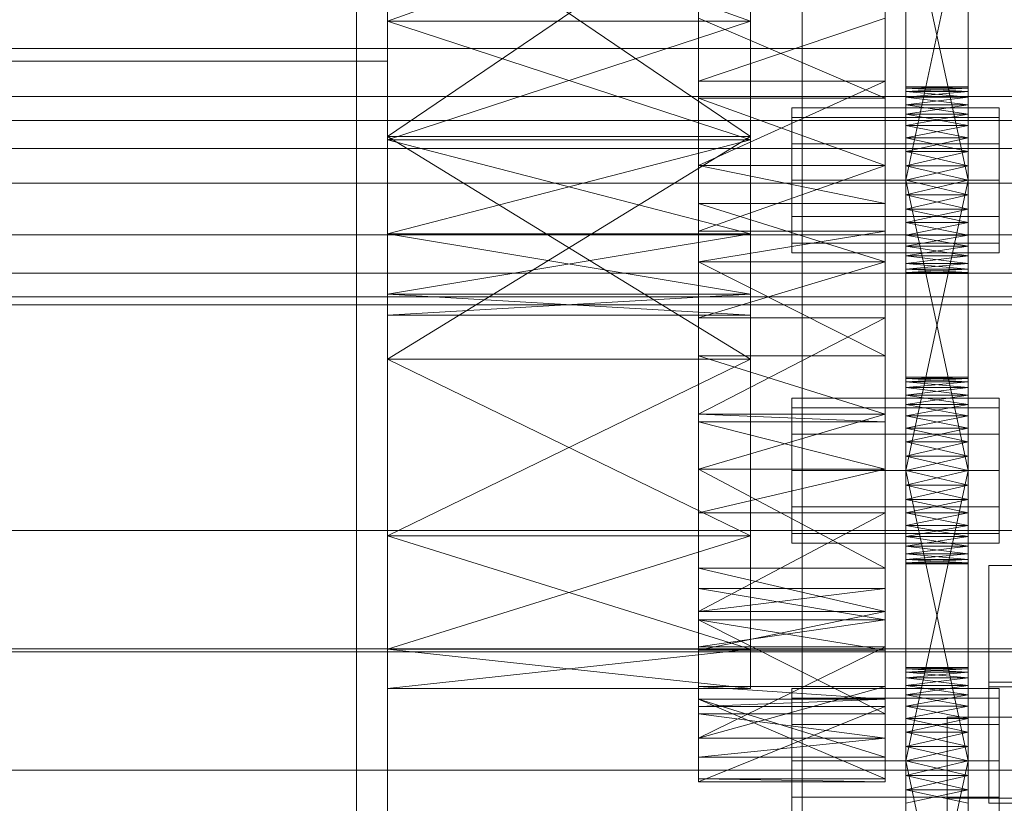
# Model space of a CAD drawing. Header units: millimetres. Extents: x -2233 to 61924, y -68080 to 6847.
# Tile 369 of 656: x 1364 to 1460, y -33322 to -33246. Entities that reach past the tile are written whole.
import ezdxf

# ---------------------------------------------------------------- set-up
doc = ezdxf.new("R2010")
doc.units = ezdxf.units.MM
doc.layers.add('frontal_C03', color=7, linetype='Continuous', lineweight=0)
doc.layers.add('frontal_secador', color=7, linetype='Continuous', lineweight=0)

msp = doc.modelspace()

# ---------------------------------------------------------------- linework, layer by layer
at = {"layer": 'frontal_C03'}
for p, q in [((1440, -33465.833), (1440, -33118.927)), ((1440, -33127.91), (1440, -33474.816)), ((1530, -33253.434), (-1530, -33253.434)), ((1530, -33258.434), (-1530, -33258.434)), ((-1500, -33295.272), (1500, -33295.272)), ((1458, -33309.888), (1458, -33298.659)), ((1458, -33298.659), (1502, -33298.659)), ((1458, -33310.353), (1458, -33298.659)), ((1500, -33306.68), (-1500, -33306.68)), ((1500, -33306.965), (-1500, -33306.965)), ((1502, -33309.888), (1458, -33309.888)), ((1458, -33309.888), (1458, -33321.581)), ((1502, -33310.353), (1458, -33310.353)), ((1458, -33310.353), (1458, -33321.581)), ((1454, -33327.651), (1454, -33313.278)), ((1454, -33313.278), (1506, -33313.278)), ((1454, -33321.074), (1454, -33313.278)), ((-1500, -33318.373), (1500, -33318.373)), ((1506, -33321.074), (1454, -33321.074)), ((1454, -33321.074), (1454, -33335.447)), ((1458, -33321.581), (1502, -33321.581))]:
    msp.add_line(p, q, dxfattribs=at)
at = {"layer": 'frontal_secador'}
for p, q in [((1400, -33250), (1400, -33000)), ((1400, -36000), (1400, -33000)), ((1397, -35940), (1397, -33075)), ((1400, -36000), (1400, -33075)), ((1400, -34600), (1400, -33075)), ((1400, -35940), (1400, -33075)), ((1400, -34650), (1400, -33075)), ((1430, -33269.365), (1430, -33177.639)), ((1430, -33311.527), (1430, -33177.639)), ((1448, -33177.639), (1448, -33269.365)), ((1448, -33177.639), (1448, -33311.527)), ((1400, -33188.24), (1400, -33278.76)), ((1435, -33278.76), (1435, -33188.24)), ((1400, -33220.83), (1400, -33278.76)), ((1430, -33269.365), (1430, -33221.142)), ((1435, -33278.76), (1435, -33220.83)), ((1448, -33221.142), (1448, -33269.365)), ((1450, -33264.281), (1450, -33225.481)), ((1456, -33225.481), (1456, -33264.281)), ((1450, -33227.136), (1450, -33264.281)), ((1456, -33264.281), (1456, -33227.136)), ((1450, -33264.281), (1450, -33229.414)), ((1456, -33229.414), (1456, -33264.281)), ((1450, -33261.5), (1450, -33232.092)), ((1450, -33264.281), (1450, -33232.092)), ((1456, -33232.092), (1456, -33261.5)), ((1456, -33232.092), (1456, -33264.281)), ((1400, -33233.5), (1400, -33246.17)), ((1400, -33278.76), (1400, -33233.5)), ((1400, -33233.5), (1400, -33257.294)), ((1400, -33233.5), (1400, -33257.599)), ((1400, -33306.731), (1400, -33233.5)), ((1400, -33233.5), (1400, -33266.67)), ((1435, -33233.5), (1400, -33257.294)), ((1435, -33257.294), (1400, -33233.5)), ((1435, -33233.5), (1400, -33246.17)), ((1435, -33246.17), (1400, -33233.5)), ((1435, -33246.17), (1435, -33233.5)), ((1435, -33233.5), (1435, -33278.76)), ((1435, -33257.294), (1435, -33233.5)), ((1435, -33257.599), (1435, -33233.5)), ((1435, -33233.5), (1435, -33306.731)), ((1435, -33266.67), (1435, -33233.5)), ((1450, -33233.5), (1450, -33261.5)), ((1456, -33261.5), (1450, -33233.5)), ((1456, -33233.5), (1450, -33261.5)), ((1456, -33261.5), (1456, -33233.5)), ((1430, -33241.304), (1430, -33248.807)), ((1400, -33257.599), (1400, -33246.17)), ((1400, -33278.76), (1400, -33246.17)), ((1435, -33246.17), (1400, -33246.17)), ((1435, -33246.17), (1400, -33257.599)), ((1435, -33257.599), (1400, -33246.17)), ((1430, -33245.858), (1430, -33263.732)), ((1430, -33253.576), (1430, -33245.858)), ((1430, -33269.365), (1430, -33245.858)), ((1430, -33245.858), (1430, -33251.942)), ((1430, -33245.858), (1430, -33289.361)), ((1430, -33245.858), (1430, -33311.527)), ((1448, -33245.858), (1430, -33251.942)), ((1448, -33253.576), (1430, -33245.858)), ((1435, -33246.17), (1435, -33257.599)), ((1435, -33246.17), (1435, -33278.76)), ((1448, -33263.732), (1448, -33245.858)), ((1448, -33245.858), (1448, -33253.576)), ((1448, -33245.858), (1448, -33269.365)), ((1448, -33251.942), (1448, -33245.858)), ((1448, -33289.361), (1448, -33245.858)), ((1448, -33311.527), (1448, -33245.858)), ((1480, -33248.807), (1325, -33248.807)), ((1430, -33248.807), (1325, -33248.807)), ((1430, -33248.807), (1430, -33255.723)), ((-1400, -33250), (1400, -33250)), ((1250, -33250), (1400, -33250)), ((1400, -36000), (1400, -33250)), ((1430, -33266.411), (1430, -33251.942)), ((1430, -33251.942), (1430, -33260.075)), ((1430, -33269.365), (1430, -33251.942)), ((1448, -33251.942), (1430, -33251.942)), ((1448, -33251.942), (1430, -33260.075)), ((1448, -33251.942), (1448, -33266.411)), ((1448, -33260.075), (1448, -33251.942)), ((1448, -33251.942), (1448, -33269.365)), ((1450, -33252.611), (1450, -33252.5)), ((1456, -33252.611), (1450, -33252.5)), ((1456, -33252.5), (1450, -33252.5)), ((1456, -33252.5), (1450, -33252.611)), ((1450, -33252.611), (1450, -33253.481)), ((1450, -33252.94), (1450, -33252.611)), ((1450, -33252.611), (1450, -33255.136)), ((1456, -33252.94), (1450, -33252.611)), ((1456, -33252.611), (1450, -33252.611)), ((1456, -33252.611), (1450, -33252.94)), ((1456, -33252.611), (1456, -33252.5)), ((1456, -33253.481), (1456, -33252.611)), ((1456, -33252.611), (1456, -33252.94)), ((1456, -33255.136), (1456, -33252.611)), ((1430, -33253.576), (1430, -33263.732)), ((1430, -33260.075), (1430, -33253.576)), ((1448, -33260.075), (1430, -33253.576)), ((1448, -33253.576), (1430, -33253.576)), ((1448, -33263.732), (1448, -33253.576)), ((1448, -33253.576), (1448, -33260.075)), ((1450, -33253.481), (1450, -33252.94)), ((1456, -33253.481), (1450, -33252.94)), ((1456, -33252.94), (1450, -33252.94)), ((1456, -33252.94), (1450, -33253.481)), ((1450, -33253.481), (1450, -33255.136)), ((1450, -33254.219), (1450, -33253.481)), ((1450, -33257.414), (1450, -33253.481)), ((1450, -33292.281), (1450, -33253.481)), ((1456, -33254.219), (1450, -33253.481)), ((1456, -33253.481), (1450, -33253.481)), ((1456, -33253.481), (1450, -33254.219)), ((1456, -33252.94), (1456, -33253.481)), ((1456, -33255.136), (1456, -33253.481)), ((1456, -33253.481), (1456, -33254.219)), ((1456, -33253.481), (1456, -33257.414)), ((1456, -33253.481), (1456, -33292.281)), ((1439, -33255.438), (1439, -33254.5)), ((1459, -33254.5), (1439, -33254.5)), ((1450, -33255.136), (1450, -33254.219)), ((1456, -33255.136), (1450, -33254.219)), ((1456, -33254.219), (1450, -33254.219)), ((1456, -33254.219), (1450, -33255.136)), ((1456, -33254.219), (1456, -33255.136)), ((1459, -33255.438), (1459, -33254.5)), ((1439, -33258), (1439, -33255.438)), ((1459, -33255.438), (1439, -33255.438)), ((1450, -33255.136), (1450, -33257.414)), ((1450, -33256.21), (1450, -33255.136)), ((1450, -33255.136), (1450, -33260.092)), ((1450, -33255.136), (1450, -33292.281)), ((1456, -33256.21), (1450, -33255.136)), ((1456, -33255.136), (1450, -33255.136)), ((1456, -33255.136), (1450, -33256.21)), ((1456, -33257.414), (1456, -33255.136)), ((1456, -33255.136), (1456, -33256.21)), ((1456, -33260.092), (1456, -33255.136)), ((1456, -33292.281), (1456, -33255.136)), ((1459, -33258), (1459, -33255.438)), ((1480, -33255.723), (1325, -33255.723)), ((1430, -33255.723), (1325, -33255.723)), ((1430, -33255.723), (1430, -33261.784)), ((1450, -33257.414), (1450, -33256.21)), ((1456, -33257.414), (1450, -33256.21)), ((1456, -33256.21), (1450, -33256.21)), ((1456, -33256.21), (1450, -33257.414)), ((1456, -33256.21), (1456, -33257.414)), ((1400, -33257.294), (1400, -33278.76)), ((1435, -33257.294), (1400, -33257.294)), ((1435, -33257.294), (1400, -33278.76)), ((1435, -33278.76), (1400, -33257.294)), ((1400, -33266.67), (1400, -33257.599)), ((1400, -33278.76), (1400, -33257.599)), ((1435, -33257.599), (1400, -33257.599)), ((1435, -33257.599), (1400, -33266.67)), ((1435, -33266.67), (1400, -33257.599)), ((1435, -33278.76), (1435, -33257.294)), ((1435, -33257.599), (1435, -33266.67)), ((1435, -33257.599), (1435, -33278.76)), ((1450, -33257.414), (1450, -33260.092)), ((1450, -33258.719), (1450, -33257.414)), ((1450, -33292.281), (1450, -33257.414)), ((1456, -33258.719), (1450, -33257.414)), ((1456, -33257.414), (1450, -33257.414)), ((1456, -33257.414), (1450, -33258.719)), ((1456, -33260.092), (1456, -33257.414)), ((1456, -33257.414), (1456, -33258.719)), ((1456, -33257.414), (1456, -33292.281)), ((1439, -33261.5), (1439, -33258)), ((1459, -33258), (1439, -33258)), ((1459, -33261.5), (1459, -33258)), ((1450, -33260.092), (1450, -33258.719)), ((1456, -33260.092), (1450, -33258.719)), ((1456, -33258.719), (1450, -33258.719)), ((1456, -33258.719), (1450, -33260.092)), ((1456, -33258.719), (1456, -33260.092)), ((1430, -33260.075), (1430, -33266.411)), ((1430, -33263.732), (1430, -33260.075)), ((1448, -33260.075), (1430, -33260.075)), ((1448, -33260.075), (1430, -33266.411)), ((1448, -33263.732), (1430, -33260.075)), ((1448, -33266.411), (1448, -33260.075)), ((1448, -33260.075), (1448, -33263.732)), ((1450, -33289.5), (1450, -33260.092)), ((1450, -33260.092), (1450, -33261.5)), ((1450, -33292.281), (1450, -33260.092)), ((1456, -33261.5), (1450, -33260.092)), ((1456, -33260.092), (1450, -33260.092)), ((1456, -33260.092), (1450, -33261.5)), ((1456, -33260.092), (1456, -33289.5)), ((1456, -33261.5), (1456, -33260.092)), ((1456, -33260.092), (1456, -33292.281)), ((1480, -33261.784), (1325, -33261.784)), ((1430, -33261.784), (1325, -33261.784)), ((1430, -33261.784), (1430, -33266.759)), ((1439, -33261.5), (1439, -33265)), ((1439, -33261.5), (1459, -33261.5)), ((1450, -33261.5), (1450, -33289.5)), ((1456, -33289.5), (1450, -33261.5)), ((1456, -33261.5), (1450, -33261.5)), ((1456, -33261.5), (1450, -33289.5)), ((1450, -33264.281), (1450, -33261.5)), ((1450, -33261.5), (1450, -33262.908)), ((1456, -33261.5), (1450, -33262.908)), ((1456, -33262.908), (1450, -33261.5)), ((1456, -33289.5), (1456, -33261.5)), ((1456, -33261.5), (1456, -33264.281)), ((1456, -33262.908), (1456, -33261.5)), ((1459, -33265), (1459, -33261.5)), ((1450, -33262.908), (1450, -33264.281)), ((1456, -33262.908), (1450, -33262.908)), ((1456, -33262.908), (1450, -33264.281)), ((1456, -33264.281), (1450, -33262.908)), ((1456, -33264.281), (1456, -33262.908)), ((1430, -33269.365), (1430, -33263.732)), ((1448, -33269.365), (1430, -33263.732)), ((1448, -33263.732), (1430, -33263.732)), ((1448, -33263.732), (1448, -33269.365)), ((1439, -33265), (1439, -33267.562)), ((1459, -33265), (1439, -33265)), ((1450, -33266.79), (1450, -33264.281)), ((1450, -33264.281), (1450, -33265.586)), ((1450, -33268.781), (1450, -33264.281)), ((1450, -33270.5), (1450, -33264.281)), ((1456, -33264.281), (1450, -33264.281)), ((1456, -33264.281), (1450, -33265.586)), ((1456, -33265.586), (1450, -33264.281)), ((1456, -33264.281), (1456, -33266.79)), ((1456, -33265.586), (1456, -33264.281)), ((1456, -33264.281), (1456, -33268.781)), ((1456, -33264.281), (1456, -33270.5)), ((1459, -33265), (1459, -33267.562)), ((1450, -33265.586), (1450, -33266.79)), ((1456, -33265.586), (1450, -33265.586)), ((1456, -33265.586), (1450, -33266.79)), ((1456, -33266.79), (1450, -33265.586)), ((1456, -33266.79), (1456, -33265.586)), ((1480, -33266.759), (1325, -33266.759)), ((1430, -33266.759), (1325, -33266.759)), ((1400, -33306.731), (1400, -33266.67)), ((1400, -33272.493), (1400, -33266.67)), ((1400, -33278.76), (1400, -33266.67)), ((1435, -33266.67), (1400, -33266.67)), ((1435, -33266.67), (1400, -33272.493)), ((1435, -33272.493), (1400, -33266.67)), ((1430, -33266.411), (1430, -33269.365)), ((1448, -33266.411), (1430, -33266.411)), ((1448, -33266.411), (1430, -33269.365)), ((1430, -33266.759), (1430, -33270.455)), ((1435, -33266.67), (1435, -33306.731)), ((1435, -33266.67), (1435, -33272.493)), ((1435, -33266.67), (1435, -33278.76)), ((1448, -33269.365), (1448, -33266.411)), ((1450, -33268.781), (1450, -33266.79)), ((1450, -33266.79), (1450, -33267.864)), ((1456, -33266.79), (1450, -33266.79)), ((1456, -33266.79), (1450, -33267.864)), ((1456, -33267.864), (1450, -33266.79)), ((1456, -33266.79), (1456, -33268.781)), ((1456, -33267.864), (1456, -33266.79)), ((1439, -33267.562), (1439, -33268.5)), ((1459, -33267.562), (1439, -33267.562)), ((1450, -33267.864), (1450, -33268.781)), ((1456, -33267.864), (1450, -33267.864)), ((1456, -33267.864), (1450, -33268.781)), ((1456, -33268.781), (1450, -33267.864)), ((1456, -33268.781), (1456, -33267.864)), ((1459, -33267.562), (1459, -33268.5)), ((1459, -33268.5), (1439, -33268.5)), ((1450, -33270.06), (1450, -33268.781)), ((1450, -33268.781), (1450, -33269.519)), ((1450, -33270.5), (1450, -33268.781)), ((1456, -33268.781), (1450, -33268.781)), ((1456, -33268.781), (1450, -33269.519)), ((1456, -33269.519), (1450, -33268.781)), ((1456, -33268.781), (1456, -33270.06)), ((1456, -33269.519), (1456, -33268.781)), ((1456, -33268.781), (1456, -33270.5)), ((1430, -33269.365), (1430, -33284.806)), ((1430, -33278.435), (1430, -33269.365)), ((1430, -33289.361), (1430, -33269.365)), ((1430, -33269.365), (1430, -33274.777)), ((1430, -33303.889), (1430, -33269.365)), ((1430, -33311.527), (1430, -33269.365)), ((1448, -33269.365), (1430, -33269.365)), ((1448, -33269.365), (1430, -33274.777)), ((1448, -33278.435), (1430, -33269.365)), ((1448, -33284.806), (1448, -33269.365)), ((1448, -33269.365), (1448, -33278.435)), ((1448, -33269.365), (1448, -33289.361)), ((1448, -33274.777), (1448, -33269.365)), ((1448, -33269.365), (1448, -33303.889)), ((1448, -33269.365), (1448, -33311.527)), ((1450, -33269.519), (1450, -33270.06)), ((1456, -33269.519), (1450, -33269.519)), ((1456, -33269.519), (1450, -33270.06)), ((1456, -33270.06), (1450, -33269.519)), ((1456, -33270.06), (1456, -33269.519)), ((1480, -33270.455), (1325, -33270.455)), ((1430, -33270.455), (1325, -33270.455)), ((1430, -33270.455), (1430, -33272.731)), ((1450, -33270.5), (1450, -33270.06)), ((1450, -33270.06), (1450, -33270.389)), ((1456, -33270.06), (1450, -33270.06)), ((1456, -33270.06), (1450, -33270.389)), ((1456, -33270.389), (1450, -33270.06)), ((1450, -33270.389), (1450, -33270.5)), ((1456, -33270.389), (1450, -33270.389)), ((1456, -33270.389), (1450, -33270.5)), ((1456, -33270.5), (1450, -33270.389)), ((1456, -33270.5), (1450, -33270.5)), ((1456, -33270.06), (1456, -33270.5)), ((1456, -33270.389), (1456, -33270.06)), ((1456, -33270.5), (1456, -33270.389)), ((1480, -33272.731), (1325, -33272.731)), ((1430, -33272.731), (1325, -33272.731)), ((1400, -33306.731), (1400, -33272.493)), ((1400, -33274.5), (1400, -33272.493)), ((1435, -33272.493), (1400, -33272.493)), ((1435, -33272.493), (1400, -33274.5)), ((1435, -33274.5), (1400, -33272.493)), ((1430, -33272.731), (1430, -33273.5)), ((1435, -33272.493), (1435, -33306.731)), ((1435, -33272.493), (1435, -33274.5)), ((1480, -33273.5), (1325, -33273.5)), ((1430, -33273.5), (1325, -33273.5)), ((1400, -33306.731), (1400, -33274.5)), ((1435, -33274.5), (1400, -33274.5)), ((1435, -33274.5), (1435, -33306.731)), ((1430, -33289.353), (1430, -33274.777)), ((1430, -33274.777), (1430, -33284.05)), ((1430, -33289.361), (1430, -33274.777)), ((1448, -33274.777), (1430, -33274.777)), ((1448, -33274.777), (1430, -33284.05)), ((1448, -33274.777), (1448, -33289.353)), ((1448, -33284.05), (1448, -33274.777)), ((1448, -33274.777), (1448, -33289.361)), ((1430, -33278.435), (1430, -33284.806)), ((1430, -33284.05), (1430, -33278.435)), ((1448, -33284.05), (1430, -33278.435)), ((1448, -33278.435), (1430, -33278.435)), ((1448, -33284.806), (1448, -33278.435)), ((1448, -33278.435), (1448, -33284.05)), ((1400, -33306.731), (1400, -33278.76)), ((1400, -33278.76), (1400, -33295.794)), ((1435, -33278.76), (1400, -33278.76)), ((1435, -33278.76), (1400, -33295.794)), ((1435, -33295.794), (1400, -33278.76)), ((1435, -33278.76), (1435, -33306.731)), ((1435, -33295.794), (1435, -33278.76)), ((1450, -33280.611), (1450, -33280.5)), ((1456, -33280.611), (1450, -33280.5)), ((1456, -33280.5), (1450, -33280.5)), ((1456, -33280.5), (1450, -33280.611)), ((1450, -33280.611), (1450, -33281.481)), ((1450, -33280.94), (1450, -33280.611)), ((1450, -33280.611), (1450, -33283.136)), ((1456, -33280.94), (1450, -33280.611)), ((1456, -33280.611), (1450, -33280.611)), ((1456, -33280.611), (1450, -33280.94)), ((1450, -33281.481), (1450, -33280.94)), ((1456, -33281.481), (1450, -33280.94)), ((1456, -33280.94), (1450, -33280.94)), ((1456, -33280.94), (1450, -33281.481)), ((1456, -33280.611), (1456, -33280.5)), ((1456, -33281.481), (1456, -33280.611)), ((1456, -33280.611), (1456, -33280.94)), ((1456, -33283.136), (1456, -33280.611)), ((1456, -33280.94), (1456, -33281.481)), ((1450, -33281.481), (1450, -33283.136)), ((1450, -33282.219), (1450, -33281.481)), ((1450, -33285.414), (1450, -33281.481)), ((1450, -33320.281), (1450, -33281.481)), ((1456, -33282.219), (1450, -33281.481)), ((1456, -33281.481), (1450, -33281.481)), ((1456, -33281.481), (1450, -33282.219)), ((1450, -33283.136), (1450, -33282.219)), ((1456, -33283.136), (1450, -33282.219)), ((1456, -33282.219), (1450, -33282.219)), ((1456, -33282.219), (1450, -33283.136)), ((1456, -33283.136), (1456, -33281.481)), ((1456, -33281.481), (1456, -33282.219)), ((1456, -33281.481), (1456, -33285.414)), ((1456, -33281.481), (1456, -33320.281)), ((1456, -33282.219), (1456, -33283.136)), ((1439, -33283.438), (1439, -33282.5)), ((1459, -33282.5), (1439, -33282.5)), ((1450, -33283.136), (1450, -33285.414)), ((1450, -33284.21), (1450, -33283.136)), ((1450, -33283.136), (1450, -33288.092)), ((1450, -33283.136), (1450, -33320.281)), ((1456, -33284.21), (1450, -33283.136)), ((1456, -33283.136), (1450, -33283.136)), ((1456, -33283.136), (1450, -33284.21)), ((1456, -33285.414), (1456, -33283.136)), ((1456, -33283.136), (1456, -33284.21)), ((1456, -33288.092), (1456, -33283.136)), ((1456, -33320.281), (1456, -33283.136)), ((1459, -33283.438), (1459, -33282.5)), ((1430, -33284.05), (1430, -33289.353)), ((1430, -33284.806), (1430, -33284.05)), ((1448, -33284.05), (1430, -33284.05)), ((1448, -33284.05), (1430, -33289.353)), ((1448, -33284.806), (1430, -33284.05)), ((1439, -33286), (1439, -33283.438)), ((1459, -33283.438), (1439, -33283.438)), ((1448, -33289.353), (1448, -33284.05)), ((1448, -33284.05), (1448, -33284.806)), ((1459, -33286), (1459, -33283.438)), ((1430, -33289.361), (1430, -33284.806)), ((1448, -33289.361), (1430, -33284.806)), ((1448, -33284.806), (1430, -33284.806)), ((1448, -33284.806), (1448, -33289.361)), ((1450, -33285.414), (1450, -33284.21)), ((1456, -33285.414), (1450, -33284.21)), ((1456, -33284.21), (1450, -33284.21)), ((1456, -33284.21), (1450, -33285.414)), ((1456, -33284.21), (1456, -33285.414)), ((1439, -33289.5), (1439, -33286)), ((1459, -33286), (1439, -33286)), ((1450, -33285.414), (1450, -33288.092)), ((1450, -33286.719), (1450, -33285.414)), ((1450, -33320.281), (1450, -33285.414)), ((1456, -33286.719), (1450, -33285.414)), ((1456, -33285.414), (1450, -33285.414)), ((1456, -33285.414), (1450, -33286.719)), ((1456, -33288.092), (1456, -33285.414)), ((1456, -33285.414), (1456, -33286.719)), ((1456, -33285.414), (1456, -33320.281)), ((1459, -33289.5), (1459, -33286)), ((1450, -33288.092), (1450, -33286.719)), ((1456, -33288.092), (1450, -33286.719)), ((1456, -33286.719), (1450, -33286.719)), ((1456, -33286.719), (1450, -33288.092)), ((1456, -33286.719), (1456, -33288.092)), ((1450, -33317.5), (1450, -33288.092)), ((1450, -33288.092), (1450, -33289.5)), ((1450, -33320.281), (1450, -33288.092)), ((1456, -33289.5), (1450, -33288.092)), ((1456, -33288.092), (1450, -33288.092)), ((1456, -33288.092), (1450, -33289.5)), ((1456, -33288.092), (1456, -33317.5)), ((1456, -33289.5), (1456, -33288.092)), ((1456, -33288.092), (1456, -33320.281)), ((1448, -33289.353), (1430, -33289.353)), ((1448, -33289.353), (1430, -33289.361)), ((1430, -33289.361), (1430, -33300.859)), ((1430, -33298.895), (1430, -33289.361)), ((1430, -33303.889), (1430, -33289.361)), ((1430, -33289.361), (1430, -33293.572)), ((1430, -33289.361), (1430, -33311.527)), ((1448, -33289.361), (1430, -33289.361)), ((1448, -33289.361), (1430, -33293.572)), ((1448, -33298.895), (1430, -33289.361)), ((1439, -33289.5), (1439, -33293)), ((1439, -33289.5), (1459, -33289.5)), ((1448, -33300.859), (1448, -33289.361)), ((1448, -33289.361), (1448, -33298.895)), ((1448, -33289.361), (1448, -33303.889)), ((1448, -33293.572), (1448, -33289.361)), ((1448, -33311.527), (1448, -33289.361)), ((1450, -33289.5), (1450, -33317.5)), ((1456, -33317.5), (1450, -33289.5)), ((1456, -33289.5), (1450, -33289.5)), ((1456, -33289.5), (1450, -33317.5)), ((1450, -33292.281), (1450, -33289.5)), ((1450, -33289.5), (1450, -33290.908)), ((1456, -33289.5), (1450, -33290.908)), ((1456, -33290.908), (1450, -33289.5)), ((1456, -33317.5), (1456, -33289.5)), ((1456, -33289.5), (1456, -33292.281)), ((1456, -33290.908), (1456, -33289.5)), ((1459, -33293), (1459, -33289.5)), ((1450, -33290.908), (1450, -33292.281)), ((1456, -33290.908), (1450, -33290.908)), ((1456, -33290.908), (1450, -33292.281)), ((1456, -33292.281), (1450, -33290.908)), ((1456, -33292.281), (1456, -33290.908)), ((1450, -33294.79), (1450, -33292.281)), ((1450, -33292.281), (1450, -33293.586)), ((1450, -33296.781), (1450, -33292.281)), ((1450, -33298.5), (1450, -33292.281)), ((1456, -33292.281), (1450, -33292.281)), ((1456, -33292.281), (1450, -33293.586)), ((1456, -33293.586), (1450, -33292.281)), ((1456, -33292.281), (1456, -33294.79)), ((1456, -33293.586), (1456, -33292.281)), ((1456, -33292.281), (1456, -33296.781)), ((1456, -33292.281), (1456, -33298.5)), ((1430, -33306.827), (1430, -33293.572)), ((1430, -33293.572), (1430, -33303.075)), ((1430, -33303.889), (1430, -33293.572)), ((1448, -33293.572), (1430, -33293.572)), ((1448, -33293.572), (1430, -33303.075)), ((1439, -33293), (1439, -33295.562)), ((1459, -33293), (1439, -33293)), ((1448, -33293.572), (1448, -33306.827)), ((1448, -33303.075), (1448, -33293.572)), ((1448, -33293.572), (1448, -33303.889)), ((1450, -33293.586), (1450, -33294.79)), ((1456, -33293.586), (1450, -33293.586)), ((1456, -33293.586), (1450, -33294.79)), ((1456, -33294.79), (1450, -33293.586)), ((1456, -33294.79), (1456, -33293.586)), ((1459, -33293), (1459, -33295.562)), ((1439, -33295.562), (1439, -33296.5)), ((1459, -33295.562), (1439, -33295.562)), ((1450, -33296.781), (1450, -33294.79)), ((1450, -33294.79), (1450, -33295.864)), ((1456, -33294.79), (1450, -33294.79)), ((1456, -33294.79), (1450, -33295.864)), ((1456, -33295.864), (1450, -33294.79)), ((1456, -33294.79), (1456, -33296.781)), ((1456, -33295.864), (1456, -33294.79)), ((1459, -33295.562), (1459, -33296.5)), ((1400, -33295.794), (1400, -33306.731)), ((1435, -33295.794), (1400, -33295.794)), ((1435, -33295.794), (1400, -33306.731)), ((1435, -33306.731), (1400, -33295.794)), ((1435, -33306.731), (1435, -33295.794)), ((1459, -33296.5), (1439, -33296.5)), ((1450, -33295.864), (1450, -33296.781)), ((1456, -33295.864), (1450, -33295.864)), ((1456, -33295.864), (1450, -33296.781)), ((1456, -33296.781), (1450, -33295.864)), ((1456, -33296.781), (1456, -33295.864)), ((1450, -33298.06), (1450, -33296.781)), ((1450, -33296.781), (1450, -33297.519)), ((1450, -33298.5), (1450, -33296.781)), ((1456, -33296.781), (1450, -33296.781)), ((1456, -33296.781), (1450, -33297.519)), ((1456, -33297.519), (1450, -33296.781)), ((1456, -33296.781), (1456, -33298.06)), ((1456, -33297.519), (1456, -33296.781)), ((1456, -33296.781), (1456, -33298.5)), ((1450, -33297.519), (1450, -33298.06)), ((1456, -33297.519), (1450, -33297.519)), ((1456, -33297.519), (1450, -33298.06)), ((1456, -33298.06), (1450, -33297.519)), ((1450, -33298.5), (1450, -33298.06)), ((1450, -33298.06), (1450, -33298.389)), ((1456, -33298.06), (1450, -33298.06)), ((1456, -33298.06), (1450, -33298.389)), ((1456, -33298.389), (1450, -33298.06)), ((1450, -33298.389), (1450, -33298.5)), ((1456, -33298.389), (1450, -33298.389)), ((1456, -33298.389), (1450, -33298.5)), ((1456, -33298.5), (1450, -33298.389)), ((1456, -33298.06), (1456, -33297.519)), ((1456, -33298.06), (1456, -33298.5)), ((1456, -33298.389), (1456, -33298.06)), ((1456, -33298.5), (1456, -33298.389)), ((1430, -33298.895), (1430, -33300.859)), ((1430, -33303.075), (1430, -33298.895)), ((1448, -33303.075), (1430, -33298.895)), ((1448, -33298.895), (1430, -33298.895)), ((1448, -33300.859), (1448, -33298.895)), ((1448, -33298.895), (1448, -33303.075)), ((1456, -33298.5), (1450, -33298.5)), ((1430, -33300.859), (1430, -33303.075)), ((1430, -33303.889), (1430, -33300.859)), ((1448, -33303.889), (1430, -33300.859)), ((1448, -33300.859), (1430, -33300.859)), ((1448, -33300.859), (1430, -33303.075)), ((1448, -33303.075), (1448, -33300.859)), ((1448, -33300.859), (1448, -33303.889)), ((1430, -33303.075), (1430, -33306.827)), ((1448, -33303.075), (1430, -33303.075)), ((1448, -33303.075), (1430, -33306.827)), ((1448, -33306.827), (1448, -33303.075)), ((1430, -33306.827), (1430, -33303.889)), ((1430, -33303.889), (1430, -33310.317)), ((1430, -33312.954), (1430, -33303.889)), ((1430, -33311.527), (1430, -33303.889)), ((1430, -33303.889), (1430, -33306.487)), ((1448, -33306.827), (1430, -33303.889)), ((1448, -33303.889), (1430, -33303.889)), ((1448, -33303.889), (1430, -33306.487)), ((1448, -33312.954), (1430, -33303.889)), ((1448, -33303.889), (1448, -33306.827)), ((1448, -33310.317), (1448, -33303.889)), ((1448, -33303.889), (1448, -33312.954)), ((1448, -33303.889), (1448, -33311.527)), ((1448, -33306.487), (1448, -33303.889)), ((1400, -33306.731), (1400, -33310.5)), ((1435, -33306.731), (1400, -33306.731)), ((1435, -33306.731), (1400, -33310.5)), ((1435, -33310.5), (1400, -33306.731)), ((1430, -33317.124), (1430, -33306.487)), ((1430, -33306.487), (1430, -33315.291)), ((1430, -33311.527), (1430, -33306.487)), ((1448, -33306.487), (1430, -33306.487)), ((1448, -33306.487), (1430, -33315.291)), ((1448, -33306.827), (1430, -33306.827)), ((1435, -33306.731), (1435, -33310.5)), ((1448, -33306.487), (1448, -33317.124)), ((1448, -33315.291), (1448, -33306.487)), ((1448, -33306.487), (1448, -33311.527)), ((1450, -33308.611), (1450, -33308.5)), ((1456, -33308.611), (1450, -33308.5)), ((1456, -33308.5), (1450, -33308.5)), ((1456, -33308.5), (1450, -33308.611)), ((1450, -33308.611), (1450, -33309.481)), ((1450, -33308.94), (1450, -33308.611)), ((1450, -33308.611), (1450, -33311.136)), ((1456, -33308.94), (1450, -33308.611)), ((1456, -33308.611), (1450, -33308.611)), ((1456, -33308.611), (1450, -33308.94)), ((1456, -33308.611), (1456, -33308.5)), ((1456, -33309.481), (1456, -33308.611)), ((1456, -33308.611), (1456, -33308.94)), ((1456, -33311.136), (1456, -33308.611)), ((1450, -33309.481), (1450, -33308.94)), ((1456, -33309.481), (1450, -33308.94)), ((1456, -33308.94), (1450, -33308.94)), ((1456, -33308.94), (1450, -33309.481)), ((1450, -33309.481), (1450, -33311.136)), ((1450, -33310.219), (1450, -33309.481)), ((1450, -33313.414), (1450, -33309.481)), ((1450, -33348.281), (1450, -33309.481)), ((1456, -33310.219), (1450, -33309.481)), ((1456, -33309.481), (1450, -33309.481)), ((1456, -33309.481), (1450, -33310.219)), ((1456, -33308.94), (1456, -33309.481)), ((1456, -33311.136), (1456, -33309.481)), ((1456, -33309.481), (1456, -33310.219)), ((1456, -33309.481), (1456, -33313.414)), ((1456, -33309.481), (1456, -33348.281)), ((1435, -33310.5), (1400, -33310.5)), ((1430, -33312.954), (1430, -33310.317)), ((1430, -33310.317), (1430, -33315.291)), ((1430, -33311.527), (1430, -33310.317)), ((1448, -33311.527), (1430, -33310.317)), ((1448, -33310.317), (1430, -33310.317)), ((1448, -33310.317), (1430, -33315.291)), ((1439, -33311.438), (1439, -33310.5)), ((1459, -33310.5), (1439, -33310.5)), ((1448, -33310.317), (1448, -33312.954)), ((1448, -33315.291), (1448, -33310.317)), ((1448, -33310.317), (1448, -33311.527)), ((1450, -33311.136), (1450, -33310.219)), ((1456, -33311.136), (1450, -33310.219)), ((1456, -33310.219), (1450, -33310.219)), ((1456, -33310.219), (1450, -33311.136)), ((1456, -33310.219), (1456, -33311.136)), ((1459, -33311.438), (1459, -33310.5)), ((1430, -33317.124), (1430, -33311.527)), ((1430, -33311.527), (1430, -33312.256)), ((1430, -33319.235), (1430, -33311.527)), ((1448, -33317.124), (1430, -33311.527)), ((1448, -33311.527), (1430, -33311.527)), ((1448, -33311.527), (1430, -33312.256)), ((1448, -33319.235), (1430, -33311.527)), ((1439, -33314), (1439, -33311.438)), ((1459, -33311.438), (1439, -33311.438)), ((1448, -33311.527), (1448, -33317.124)), ((1448, -33312.256), (1448, -33311.527)), ((1448, -33311.527), (1448, -33319.235)), ((1450, -33311.136), (1450, -33313.414)), ((1450, -33312.21), (1450, -33311.136)), ((1450, -33311.136), (1450, -33316.092)), ((1450, -33311.136), (1450, -33348.281)), ((1456, -33312.21), (1450, -33311.136)), ((1456, -33311.136), (1450, -33311.136)), ((1456, -33311.136), (1450, -33312.21)), ((1456, -33313.414), (1456, -33311.136)), ((1456, -33311.136), (1456, -33312.21)), ((1456, -33316.092), (1456, -33311.136)), ((1456, -33348.281), (1456, -33311.136)), ((1459, -33314), (1459, -33311.438)), ((1430, -33319.235), (1430, -33312.256)), ((1430, -33312.256), (1430, -33319.5)), ((1448, -33312.256), (1430, -33312.256)), ((1448, -33312.256), (1430, -33319.5)), ((1448, -33312.256), (1448, -33319.235)), ((1448, -33319.5), (1448, -33312.256)), ((1450, -33313.414), (1450, -33312.21)), ((1456, -33313.414), (1450, -33312.21)), ((1456, -33312.21), (1450, -33312.21)), ((1456, -33312.21), (1450, -33313.414)), ((1456, -33312.21), (1456, -33313.414)), ((1430, -33315.291), (1430, -33312.954)), ((1448, -33315.291), (1430, -33312.954)), ((1448, -33312.954), (1430, -33312.954)), ((1448, -33312.954), (1448, -33315.291)), ((1450, -33313.414), (1450, -33316.092)), ((1450, -33314.719), (1450, -33313.414)), ((1450, -33348.281), (1450, -33313.414)), ((1456, -33314.719), (1450, -33313.414)), ((1456, -33313.414), (1450, -33313.414)), ((1456, -33313.414), (1450, -33314.719)), ((1456, -33316.092), (1456, -33313.414)), ((1456, -33313.414), (1456, -33314.719)), ((1456, -33313.414), (1456, -33348.281)), ((1439, -33317.5), (1439, -33314)), ((1459, -33314), (1439, -33314)), ((1459, -33317.5), (1459, -33314)), ((1430, -33315.291), (1430, -33317.124)), ((1448, -33315.291), (1430, -33315.291)), ((1448, -33315.291), (1430, -33317.124)), ((1448, -33317.124), (1448, -33315.291)), ((1450, -33316.092), (1450, -33314.719)), ((1456, -33316.092), (1450, -33314.719)), ((1456, -33314.719), (1450, -33314.719)), ((1456, -33314.719), (1450, -33316.092)), ((1456, -33314.719), (1456, -33316.092)), ((1450, -33345.5), (1450, -33316.092)), ((1450, -33316.092), (1450, -33317.5)), ((1450, -33348.281), (1450, -33316.092)), ((1456, -33317.5), (1450, -33316.092)), ((1456, -33316.092), (1450, -33316.092)), ((1456, -33316.092), (1450, -33317.5)), ((1456, -33316.092), (1456, -33345.5)), ((1456, -33317.5), (1456, -33316.092)), ((1456, -33316.092), (1456, -33348.281)), ((1448, -33317.124), (1430, -33317.124)), ((1439, -33317.5), (1439, -33321)), ((1439, -33317.5), (1459, -33317.5)), ((1450, -33317.5), (1450, -33345.5)), ((1456, -33345.5), (1450, -33317.5)), ((1456, -33317.5), (1450, -33317.5)), ((1456, -33317.5), (1450, -33345.5)), ((1450, -33320.281), (1450, -33317.5)), ((1450, -33317.5), (1450, -33318.908)), ((1456, -33317.5), (1450, -33318.908)), ((1456, -33318.908), (1450, -33317.5)), ((1456, -33345.5), (1456, -33317.5)), ((1456, -33317.5), (1456, -33320.281)), ((1456, -33318.908), (1456, -33317.5)), ((1459, -33321), (1459, -33317.5)), ((1430, -33319.5), (1430, -33319.235)), ((1448, -33319.5), (1430, -33319.235)), ((1448, -33319.235), (1430, -33319.235)), ((1448, -33319.235), (1448, -33319.5)), ((1450, -33318.908), (1450, -33320.281)), ((1456, -33318.908), (1450, -33318.908)), ((1456, -33318.908), (1450, -33320.281)), ((1456, -33320.281), (1450, -33318.908)), ((1456, -33320.281), (1456, -33318.908)), ((1448, -33319.5), (1430, -33319.5)), ((1450, -33322.79), (1450, -33320.281)), ((1450, -33320.281), (1450, -33321.586)), ((1450, -33324.781), (1450, -33320.281)), ((1450, -33326.5), (1450, -33320.281)), ((1456, -33320.281), (1450, -33320.281)), ((1456, -33320.281), (1450, -33321.586)), ((1456, -33321.586), (1450, -33320.281)), ((1456, -33320.281), (1456, -33322.79)), ((1456, -33321.586), (1456, -33320.281)), ((1456, -33320.281), (1456, -33324.781)), ((1456, -33320.281), (1456, -33326.5)), ((1439, -33321), (1439, -33323.562)), ((1459, -33321), (1439, -33321)), ((1459, -33321), (1459, -33323.562))]:
    msp.add_line(p, q, dxfattribs=at)

doc.saveas('drawing.dxf')
